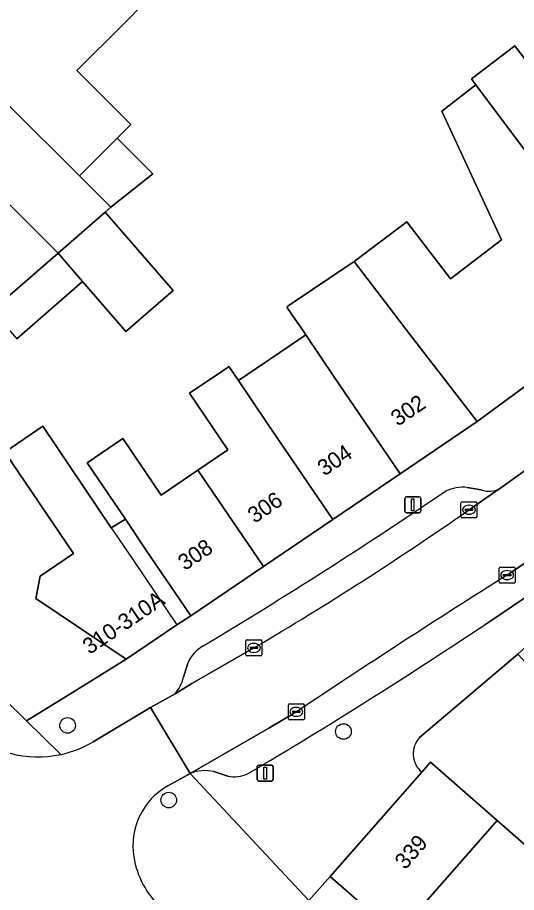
# Model space of a CAD drawing. Extents: x 159217 to 160349, y 381246 to 382172.
# Drawn here: x 160095.8 to 160127.1, y 381674.9 to 381729.7 of the extents above; entities that cross this region are included whole.
import ezdxf

# ---------------------------------------------------------------- set-up
doc = ezdxf.new("R2010")
doc.units = 0
for name, color, linetype in [('IMGEO_Boom', 7, 'Continuous'), ('IMGEO_Erf', 7, 'Continuous'), ('IMGEO_Kolk', 7, 'Continuous'), ('IMGEO_Lichtmast', 7, 'Continuous'), ('IMGEO_Muur', 7, 'Continuous'), ('IMGEO_Pand', 7, 'Continuous'), ('IMGEO_Pand_nummerreeks', 7, 'Continuous'), ('IMGEO_Pand_overbouw', 7, 'Continuous'), ('IMGEO_Parkeervlak_open', 7, 'Continuous'), ('IMGEO_Rijbaan_lokaal_open', 7, 'Continuous'), ('IMGEO_Voetpad_open', 7, 'Continuous')]:
    doc.layers.add(name, color=color, linetype=linetype)

msp = doc.modelspace()

# ---------------------------------------------------------------- linework, layer by layer
at = {"layer": 'IMGEO_Boom'}
for centre in [(160098.957, 381685.385), (160116.224, 381685.004), (160105.287, 381680.709)]:
    msp.add_circle(centre, 0.489, dxfattribs=at)
at = {"layer": 'IMGEO_Erf'}
for points in [[(160103.802, 381730.637), (160102.45, 381729.286), (160099.542, 381726.38), (160102.92, 381722.998), (160102.069, 381722.147), (160104.3, 381719.913), (160101.67, 381717.83), (160101.313, 381717.52), (160105.575, 381712.612), (160102.604, 381710.034), (160099.899, 381713.171), (160095.772, 381709.588)], [(160085.816, 381696.065), (160096.39, 381685.677), (160099.526, 381687.617), (160102.628, 381689.536), (160096.971, 381693.335), (160097.238, 381694.728), (160099.328, 381696.146), (160095.021, 381702.497), (160097.402, 381704.111), (160101.688, 381697.746), (160102.574, 381698.288), (160100.173, 381701.828), (160102.411, 381703.345), (160104.812, 381699.805), (160107.116, 381701.368), (160108.992, 381702.64), (160106.592, 381706.179), (160108.674, 381707.591), (160108.949, 381707.778), (160109.052, 381707.848), (160109.648, 381706.969), (160111.345, 381708.119), (160111.722, 381708.375), (160113.866, 381709.828), (160113.524, 381710.332), (160113.23, 381710.765), (160112.679, 381711.577), (160112.742, 381711.62), (160113.023, 381711.81), (160116.892, 381714.433), (160120.192, 381716.91), (160122.913, 381713.339), (160126.11, 381715.777), (160122.372, 381723.844), (160124.515, 381725.478), (160124.231, 381725.854), (160126.951, 381727.928), (160131.256, 381722.282)], [(160094.226, 381711.369), (160098.359, 381714.956), (160096.617, 381716.699), (160093.223, 381720.094)], [(160133.914, 381687.899), (160131.201, 381685.415), (160127.136, 381689.854), (160120.973, 381684.618)], [(160121.119, 381682.46), (160121.665, 381683.084), (160125.837, 381679.432), (160129.356, 381676.353), (160132.541, 381679.993), (160135.449, 381677.448), (160136.304, 381676.7), (160138.411, 381674.855), (160135.236, 381671.227), (160138.683, 381668.21), (160141.867, 381671.847), (160143.661, 381670.277), (160140.478, 381666.64), (160142.616, 381664.769), (160148.269, 381671.336), (160145.952, 381673.63), (160146.273, 381673.954), (160133.914, 381687.899)], [(160130.705, 381667.497), (160132.359, 381669.386), (160130.112, 381671.353), (160127.864, 381673.32), (160126.21, 381671.431), (160123.744, 381668.613), (160119.569, 381672.267), (160115.395, 381675.92), (160114.056, 381674.431)]]:
    msp.add_lwpolyline(points, dxfattribs=at)
msp.add_arc((160122.101, 381683.61), 1.513, 138.2299, 229.511, dxfattribs=at)
at = {"layer": 'IMGEO_Kolk'}
for p, q in [((160123.579, 381698.459), (160123.579, 381699.311)), ((160123.654, 381699.385), (160124.506, 381699.385)), ((160124.067, 381699.165), (160124.092, 381699.165)), ((160124.58, 381699.311), (160124.58, 381698.459)), ((160123.838, 381698.879), (160123.838, 381698.891)), ((160124.276, 381698.842), (160123.878, 381698.842)), ((160123.881, 381698.928), (160124.279, 381698.928)), ((160124.09, 381698.605), (160124.065, 381698.605)), ((160124.322, 381698.891), (160124.322, 381698.879)), ((160124.506, 381698.385), (160123.654, 381698.385)), ((160125.967, 381694.369), (160125.967, 381695.221)), ((160126.042, 381695.295), (160126.894, 381695.295)), ((160126.226, 381694.789), (160126.226, 381694.801)), ((160126.269, 381694.838), (160126.667, 381694.838)), ((160126.455, 381695.075), (160126.48, 381695.075)), ((160126.71, 381694.801), (160126.71, 381694.789)), ((160126.968, 381695.221), (160126.968, 381694.369)), ((160126.894, 381694.295), (160126.042, 381694.295)), ((160126.664, 381694.752), (160126.266, 381694.752)), ((160126.478, 381694.515), (160126.453, 381694.515)), ((160110.12, 381689.812), (160110.12, 381690.664)), ((160110.195, 381690.738), (160111.047, 381690.738)), ((160110.608, 381690.518), (160110.633, 381690.518)), ((160111.121, 381690.664), (160111.121, 381689.812)), ((160110.379, 381690.232), (160110.379, 381690.244)), ((160110.817, 381690.195), (160110.419, 381690.195)), ((160110.422, 381690.281), (160110.82, 381690.281)), ((160110.631, 381689.958), (160110.606, 381689.958)), ((160110.863, 381690.244), (160110.863, 381690.232)), ((160111.047, 381689.738), (160110.195, 381689.738)), ((160112.774, 381685.806), (160112.774, 381686.658)), ((160112.849, 381686.732), (160113.701, 381686.732)), ((160113.775, 381686.658), (160113.775, 381685.806)), ((160113.033, 381686.226), (160113.033, 381686.238)), ((160113.471, 381686.189), (160113.073, 381686.189)), ((160113.076, 381686.275), (160113.474, 381686.275)), ((160113.262, 381686.512), (160113.287, 381686.512)), ((160113.517, 381686.238), (160113.517, 381686.226)), ((160113.701, 381685.732), (160112.849, 381685.732)), ((160113.285, 381685.952), (160113.26, 381685.952))]:
    msp.add_line(p, q, dxfattribs=at)
for points in [[(160123.579, 381698.459), (160123.579, 381699.311)], [(160123.654, 381699.385), (160124.506, 381699.385)], [(160124.58, 381699.311), (160124.58, 381698.459)], [(160124.506, 381698.385), (160123.654, 381698.385)], [(160125.967, 381694.369), (160125.967, 381695.221)], [(160126.042, 381695.295), (160126.894, 381695.295)], [(160126.968, 381695.221), (160126.968, 381694.369)], [(160126.894, 381694.295), (160126.042, 381694.295)], [(160110.12, 381689.812), (160110.12, 381690.664)], [(160110.195, 381690.738), (160111.047, 381690.738)], [(160111.121, 381690.664), (160111.121, 381689.812)], [(160111.047, 381689.738), (160110.195, 381689.738)], [(160112.774, 381685.806), (160112.774, 381686.658)], [(160112.849, 381686.732), (160113.701, 381686.732)], [(160113.775, 381686.658), (160113.775, 381685.806)], [(160113.701, 381685.732), (160112.849, 381685.732)]]:
    msp.add_lwpolyline(points, dxfattribs=at)
for centre, radius, start, end in [((160123.656, 381699.309), 0.0765, 91.552, 178.448), ((160123.656, 381699.309), 0.0765, 91.552, 178.448), ((160124.504, 381699.309), 0.0765, 1.552, 88.448), ((160124.504, 381699.309), 0.0765, 1.552, 88.448), ((160123.878, 381698.888), 0.0403, 85.8775, 175.7526), ((160123.875, 381698.878), 0.0366, 178.938, 274.7102), ((160124.279, 381698.885), 0.043, 264.8664, 352.4533), ((160124.283, 381698.89), 0.0386, 1.7309, 96.639), ((160123.656, 381698.461), 0.0765, 181.552, 268.448), ((160123.656, 381698.461), 0.0765, 181.552, 268.448), ((160124.504, 381698.461), 0.0765, 271.552, 358.448), ((160124.504, 381698.461), 0.0765, 271.552, 358.448), ((160126.044, 381695.219), 0.0765, 91.552, 178.448), ((160126.044, 381695.219), 0.0765, 91.552, 178.448), ((160126.266, 381694.798), 0.0403, 85.8775, 175.7526), ((160126.263, 381694.788), 0.0366, 178.938, 274.7102), ((160126.667, 381694.795), 0.043, 264.8664, 352.4533), ((160126.671, 381694.8), 0.0386, 1.7309, 96.639), ((160126.892, 381695.219), 0.0765, 1.552, 88.448), ((160126.892, 381695.219), 0.0765, 1.552, 88.448), ((160126.044, 381694.371), 0.0765, 181.552, 268.448), ((160126.044, 381694.371), 0.0765, 181.552, 268.448), ((160126.892, 381694.371), 0.0765, 271.552, 358.448), ((160126.892, 381694.371), 0.0765, 271.552, 358.448), ((160110.197, 381690.662), 0.0765, 91.552, 178.448), ((160110.197, 381690.662), 0.0765, 91.552, 178.448), ((160111.045, 381690.662), 0.0765, 1.552, 88.448), ((160111.045, 381690.662), 0.0765, 1.552, 88.448), ((160110.419, 381690.241), 0.0403, 85.8775, 175.7526), ((160110.416, 381690.231), 0.0366, 178.938, 274.7102), ((160110.82, 381690.238), 0.043, 264.8664, 352.4533), ((160110.824, 381690.243), 0.0386, 1.7309, 96.639), ((160110.197, 381689.814), 0.0765, 181.552, 268.448), ((160110.197, 381689.814), 0.0765, 181.552, 268.448), ((160111.045, 381689.814), 0.0765, 271.552, 358.448), ((160111.045, 381689.814), 0.0765, 271.552, 358.448), ((160112.851, 381686.656), 0.0765, 91.552, 178.448), ((160112.851, 381686.656), 0.0765, 91.552, 178.448), ((160113.699, 381686.656), 0.0765, 1.552, 88.448), ((160113.699, 381686.656), 0.0765, 1.552, 88.448), ((160113.073, 381686.235), 0.0403, 85.8775, 175.7526), ((160113.07, 381686.225), 0.0366, 178.938, 274.7102), ((160113.474, 381686.232), 0.043, 264.8664, 352.4533), ((160113.478, 381686.237), 0.0386, 1.7309, 96.639), ((160112.851, 381685.808), 0.0765, 181.552, 268.448), ((160112.851, 381685.808), 0.0765, 181.552, 268.448), ((160113.699, 381685.808), 0.0765, 271.552, 358.448), ((160113.699, 381685.808), 0.0765, 271.552, 358.448)]:
    msp.add_arc(centre, radius, start, end, dxfattribs=at)
for centre, major_axis, ratio, start_param, end_param in [((160124.066, 381698.885), (-0.387, 0.002), 0.722429, 4.712389, 7.853982), ((160124.091, 381698.885), (-0.39, 0.002), 0.717154, 1.570796, 4.712389), ((160126.454, 381694.795), (-0.387, 0.002), 0.722429, 4.712389, 7.853982), ((160126.479, 381694.795), (-0.39, 0.002), 0.717154, 1.570796, 4.712389), ((160110.607, 381690.238), (-0.387, 0.002), 0.722429, 4.712389, 7.853982), ((160110.632, 381690.238), (-0.39, 0.002), 0.717154, 1.570796, 4.712389), ((160113.261, 381686.232), (-0.387, 0.002), 0.722429, 4.712389, 7.853982), ((160113.286, 381686.232), (-0.39, 0.002), 0.717154, 1.570796, 4.712389)]:
    msp.add_ellipse(centre, major_axis=major_axis, ratio=ratio, start_param=start_param, end_param=end_param, dxfattribs=at)
at = {"layer": 'IMGEO_Lichtmast'}
for p, q in [((160120.165, 381699.695), (160120.955, 381699.695)), ((160120.955, 381699.695), (160120.165, 381699.695)), ((160120.065, 381698.795), (160120.065, 381699.595)), ((160120.065, 381699.595), (160120.065, 381698.795)), ((160121.055, 381699.595), (160121.055, 381698.795)), ((160121.055, 381698.795), (160121.055, 381699.595)), ((160120.955, 381698.695), (160120.165, 381698.695)), ((160120.165, 381698.695), (160120.955, 381698.695)), ((160110.829, 381682.002), (160110.829, 381682.802)), ((160110.829, 381682.802), (160110.829, 381682.002)), ((160110.929, 381682.902), (160111.719, 381682.902)), ((160111.719, 381682.902), (160110.929, 381682.902)), ((160111.819, 381682.802), (160111.819, 381682.002)), ((160111.819, 381682.002), (160111.819, 381682.802)), ((160111.719, 381681.902), (160110.929, 381681.902)), ((160110.929, 381681.902), (160111.719, 381681.902))]:
    msp.add_line(p, q, dxfattribs=at)
for points in [[(160120.485, 381699.57), (160120.635, 381699.57), (160120.635, 381698.82), (160120.485, 381698.82), (160120.485, 381699.57)], [(160111.249, 381682.777), (160111.399, 381682.777), (160111.399, 381682.027), (160111.249, 381682.027), (160111.249, 381682.777)]]:
    msp.add_lwpolyline(points, dxfattribs=at)
for centre, start, end in [((160120.165, 381699.595), 90, 180), ((160120.165, 381699.595), 90, 180), ((160120.955, 381699.595), 0, 90), ((160120.955, 381699.595), 360, 90), ((160120.165, 381698.795), 180, 270), ((160120.165, 381698.795), 180, 270), ((160120.955, 381698.795), 270, 0), ((160120.955, 381698.795), 270, 0), ((160110.929, 381682.802), 90, 180), ((160110.929, 381682.802), 90, 180), ((160111.719, 381682.802), 0, 90), ((160111.719, 381682.802), 360, 90), ((160110.929, 381682.002), 180, 270), ((160110.929, 381682.002), 180, 270), ((160111.719, 381682.002), 270, 0), ((160111.719, 381682.002), 270, 0)]:
    msp.add_arc(centre, 0.1, start, end, dxfattribs=at)
at = {"layer": 'IMGEO_Muur'}
for points in [[(160099.526, 381687.617), (160096.39, 381685.677), (160085.816, 381696.065)], [(160102.628, 381689.536), (160099.526, 381687.617)]]:
    msp.add_lwpolyline(points, dxfattribs=at)
at = {"layer": 'IMGEO_Pand'}
for points in [[(160103.035, 381731.609), (160102.617, 381732.138), (160099.022, 381736.691), (160097.035, 381734.705), (160097.926, 381733.813), (160095.019, 381730.908), (160094.128, 381731.8), (160090.888, 381728.562), (160099.7, 381719.78), (160102.069, 381722.147), (160102.92, 381722.998), (160099.542, 381726.38), (160102.45, 381729.286), (160103.802, 381730.637)], [(160090.888, 381728.562), (160087.827, 381725.503), (160088.683, 381724.648), (160085.776, 381721.743), (160083.686, 381719.768), (160089.039, 381714.372), (160089.159, 381714.494), (160091.08, 381716.451), (160090.322, 381717.195), (160093.223, 381720.094), (160096.617, 381716.699), (160098.359, 381714.956), (160101.313, 381717.52), (160101.67, 381717.83), (160099.7, 381719.78)], [(160137.421, 381724.939), (160136.388, 381726.195), (160131.256, 381722.282), (160126.951, 381727.928), (160124.231, 381725.854), (160124.515, 381725.478), (160130.98, 381716.839), (160135.744, 381710.589), (160142.201, 381715.512), (160141.127, 381716.921), (160141.049, 381717.023), (160142.817, 381718.37), (160139.566, 381721.987), (160137.14, 381724.686)], [(160124.515, 381725.478), (160122.372, 381723.844), (160126.11, 381715.777), (160122.913, 381713.339), (160120.192, 381716.91), (160116.892, 381714.433), (160119.122, 381711.508), (160120.126, 381710.191), (160124.594, 381704.402), (160128.518, 381707.294), (160129.585, 381705.894), (160135.744, 381710.589), (160130.98, 381716.839)], [(160102.069, 381722.147), (160099.7, 381719.78), (160101.67, 381717.83), (160104.3, 381719.913)], [(160101.313, 381717.52), (160098.359, 381714.956), (160099.899, 381713.171), (160102.604, 381710.034), (160105.575, 381712.612)], [(160099.899, 381713.171), (160098.359, 381714.956), (160094.226, 381711.369), (160095.772, 381709.588)], [(160116.892, 381714.433), (160113.023, 381711.81), (160112.742, 381711.62), (160112.679, 381711.577), (160113.23, 381710.765), (160113.524, 381710.332), (160113.866, 381709.828), (160115.669, 381707.169), (160119.766, 381701.128), (160124.594, 381704.402), (160120.126, 381710.191), (160119.122, 381711.508)], [(160113.866, 381709.828), (160111.722, 381708.375), (160111.345, 381708.119), (160109.648, 381706.969), (160111.452, 381704.309), (160115.549, 381698.268), (160119.766, 381701.128), (160115.669, 381707.169)], [(160109.648, 381706.969), (160109.052, 381707.848), (160108.949, 381707.778), (160108.674, 381707.591), (160106.592, 381706.179), (160108.992, 381702.64), (160107.116, 381701.368), (160111.212, 381695.327), (160115.549, 381698.268), (160111.452, 381704.309)], [(160102.574, 381698.288), (160101.688, 381697.746), (160097.402, 381704.111), (160095.021, 381702.497), (160099.328, 381696.146), (160097.238, 381694.728), (160096.971, 381693.335), (160102.628, 381689.536), (160105.798, 381691.686), (160106.671, 381692.247), (160103.864, 381696.386)], [(160107.116, 381701.368), (160104.812, 381699.805), (160102.411, 381703.345), (160100.173, 381701.828), (160102.574, 381698.288), (160103.864, 381696.386), (160106.671, 381692.247), (160111.212, 381695.327)], [(160125.837, 381679.432), (160121.665, 381683.084), (160121.119, 381682.46), (160115.395, 381675.92), (160119.569, 381672.267)], [(160135.449, 381677.448), (160132.541, 381679.993), (160129.356, 381676.353), (160125.837, 381679.432), (160119.569, 381672.267), (160123.744, 381668.613), (160126.21, 381671.431), (160127.864, 381673.32), (160130.112, 381671.353)]]:
    msp.add_lwpolyline(points, close=True, dxfattribs=at)
at = {"layer": 'IMGEO_Pand_overbouw'}
msp.add_lwpolyline([(160101.688, 381697.746), (160102.991, 381695.824), (160105.798, 381691.686), (160106.671, 381692.247), (160103.864, 381696.386), (160102.574, 381698.288)], close=True, dxfattribs=at)
at = {"layer": 'IMGEO_Parkeervlak_open'}
for points in [[(160145.656, 381709.578), (160138.973, 381704.025), (160133.365, 381699.681), (160130.946, 381697.856), (160126.471, 381694.798)], [(160124.834, 381700.133), (160123.971, 381700.285)], [(160124.08, 381698.883), (160125.075, 381699.567), (160126.067, 381700.256)], [(160125.071, 381691.69), (160125.569, 381692.02), (160128.673, 381694.12), (160134.581, 381698.352)], [(160105.681, 381687.37), (160106.738, 381688.001), (160110.66, 381690.261)], [(160106.475, 381689.284), (160106.208, 381688.396)], [(160113.312, 381686.255), (160111.552, 381685.211), (160106.627, 381682.373)], [(160108.105, 381682.491), (160108.986, 381682.201)]]:
    msp.add_lwpolyline(points, dxfattribs=at)
for centre, radius, start, end in [((160123.752, 381697.556), 2.738, 85.419, 114.6114), ((160125.327, 381701.428), 1.386, 249.1383, 302.2553), ((159936.723, 381974.382), 331.384, 301.01107, 304.12139), ((160004.321, 381870.531), 209.298, 300.53584, 304.90353), ((160436.925, 381202.191), 582.274, 122.220258, 123.764094), ((159946.935, 381958.315), 320.657, 300.61237, 303.74737), ((160108.576, 381688.362), 2.295, 119.3097, 156.3123), ((160103.869, 381688.949), 2.404, 318.9296, 346.6962), ((160107.548, 381680.156), 2.4, 76.5757, 112.5536), ((160109.35, 381684.428), 2.257, 260.7127, 292.75)]:
    msp.add_arc(centre, radius, start, end, dxfattribs=at)
at = {"layer": 'IMGEO_Rijbaan_lokaal_open'}
for points in [[(160164.834, 381733.645), (160159.473, 381728.475), (160158.638, 381727.698), (160157.801, 381726.925), (160157.584, 381726.725), (160156.149, 381725.405), (160153.618, 381723.101), (160146.337, 381716.559), (160145.396, 381715.724), (160141.947, 381712.707), (160135.275, 381707.086), (160129.595, 381702.78), (160126.504, 381700.563), (160126.067, 381700.256), (160125.075, 381699.567), (160124.08, 381698.883)], [(160126.471, 381694.798), (160130.946, 381697.856), (160133.365, 381699.681), (160138.973, 381704.025), (160145.656, 381709.578)], [(160110.66, 381690.261), (160106.738, 381688.001), (160105.681, 381687.37), (160104.14, 381686.501), (160106.627, 381682.373), (160111.552, 381685.211), (160113.312, 381686.255)], [(160105.236, 381681.594), (160106.627, 381682.373), (160104.14, 381686.501), (160100.566, 381684.364)]]:
    msp.add_lwpolyline(points, dxfattribs=at)
for centre, radius, start, end in [((160004.321, 381870.531), 209.298, 300.53584, 304.90353), ((160436.925, 381202.191), 582.274, 122.220258, 123.764094), ((160097.095, 381690.216), 6.804, 228.223, 282.1689), ((160097.099, 381690.207), 6.794, 282.1501, 300.6845), ((160107.329, 381677.856), 4.284, 119.2458, 189.5258), ((160108.572, 381678.032), 5.539, 189.196, 227.2938)]:
    msp.add_arc(centre, radius, start, end, dxfattribs=at)
at = {"layer": 'IMGEO_Voetpad_open'}
for points in [[(160157.187, 381730.928), (160150.987, 381725.528), (160147.239, 381722.16), (160142.909, 381718.268), (160142.817, 381718.37), (160141.049, 381717.023), (160141.127, 381716.921), (160142.201, 381715.512), (160135.744, 381710.589), (160129.585, 381705.894), (160128.518, 381707.294), (160124.594, 381704.402), (160119.766, 381701.128), (160115.549, 381698.268), (160111.212, 381695.327), (160106.671, 381692.247), (160105.798, 381691.686), (160102.628, 381689.536), (160099.526, 381687.617), (160096.39, 381685.677), (160098.529, 381683.565)], [(160120.973, 381684.618), (160127.136, 381689.854), (160129.85, 381692.338), (160131.153, 381693.444), (160135.57, 381696.901), (160139.868, 381700.266), (160144.167, 381703.631), (160148.586, 381707.09), (160149.538, 381708.06), (160149.291, 381708.343), (160160.843, 381718.441), (160162.057, 381719.581), (160167.968, 381725.132), (160171.233, 381728.199)], [(160126.067, 381700.256), (160126.504, 381700.563), (160129.595, 381702.78), (160135.275, 381707.086), (160141.947, 381712.707), (160145.396, 381715.724), (160146.337, 381716.559)], [(160098.529, 381683.565), (160096.39, 381685.677), (160085.816, 381696.065), (160086.567, 381696.806), (160083.91, 381699.411), (160082.91, 381700.391)], [(160123.971, 381700.285), (160124.834, 381700.133)], [(160134.581, 381698.352), (160128.673, 381694.12), (160125.569, 381692.02), (160125.071, 381691.69)], [(160106.208, 381688.396), (160106.475, 381689.284)], [(160100.566, 381684.364), (160104.14, 381686.501), (160105.681, 381687.37)], [(160114.056, 381674.431), (160106.627, 381682.373), (160105.236, 381681.594)], [(160106.627, 381682.373), (160114.056, 381674.431), (160115.395, 381675.92), (160121.119, 381682.46)], [(160108.986, 381682.201), (160108.105, 381682.491)]]:
    msp.add_lwpolyline(points, dxfattribs=at)
for centre, radius, start, end in [((160123.752, 381697.556), 2.738, 85.419, 114.6114), ((160125.327, 381701.428), 1.386, 249.1383, 302.2553), ((159936.723, 381974.382), 331.384, 301.01107, 304.12139), ((159946.935, 381958.315), 320.657, 300.61237, 303.74737), ((160108.576, 381688.362), 2.295, 119.3097, 156.3123), ((160103.869, 381688.949), 2.404, 318.9296, 346.6962), ((160097.095, 381690.216), 6.804, 228.223, 282.1689), ((160097.099, 381690.207), 6.794, 282.1501, 300.6845), ((160122.101, 381683.61), 1.513, 138.2299, 229.511), ((160107.548, 381680.156), 2.4, 76.5757, 112.5536), ((160109.35, 381684.428), 2.257, 260.7127, 292.75), ((160107.329, 381677.856), 4.284, 119.2458, 189.5258), ((160108.572, 381678.032), 5.539, 189.196, 227.2938)]:
    msp.add_arc(centre, radius, start, end, dxfattribs=at)

# ---------------------------------------------------------------- texts
at = {"layer": 'IMGEO_Pand_nummerreeks'}
for s, rotation, p in [('302', 34.1426, (160119.622, 381704.075)), ('304', 34.1426, (160115.029, 381700.96)), ('306', 34.1426, (160110.664, 381698)), ('308', 34.1426, (160106.301, 381695.041)), ('310-310A', 34.1483, (160100.331, 381689.79)), ('339', 48.8073, (160120.09, 381676.305))]:
    msp.add_text(s, height=1, rotation=rotation, dxfattribs=at).set_placement(p)

doc.saveas('drawing.dxf')
